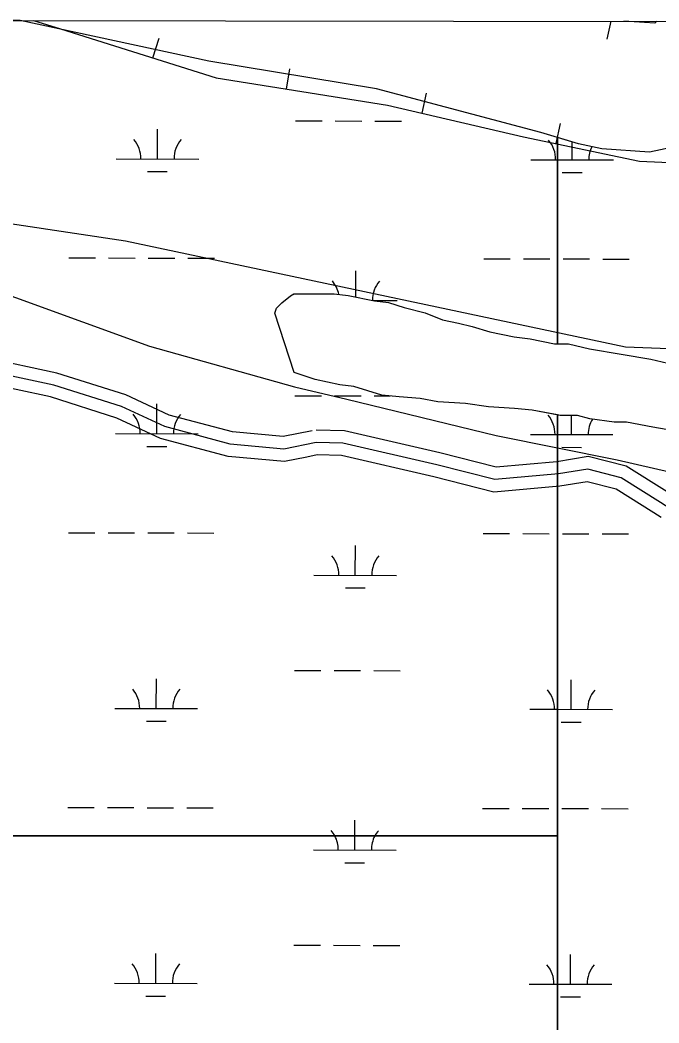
# Model space of a CAD drawing. Extents: x 3219052 to 3256913, y 800770 to 826146.
# Drawn here: x 3223821 to 3224594, y 823156 to 824370 of the extents above; entities that cross this region are included whole.
import ezdxf

# ---------------------------------------------------------------- set-up
doc = ezdxf.new("R2010")
doc.units = 0
for name, color, linetype in [('V-BORW-LINE', 7, 'Continuous'), ('V-GRID-FRAM', 7, 'Continuous'), ('V-ROAD-CNTR', 7, 'Continuous'), ('V-SITE-VEGE', 7, 'Continuous'), ('V-TOPO-SHOR', 7, 'Continuous'), ('V-WETL-SWMP', 7, 'Continuous')]:
    doc.layers.add(name, color=color, linetype=linetype)

msp = doc.modelspace()

# ---------------------------------------------------------------- linework, layer by layer
at = {"layer": 'V-BORW-LINE'}
for p, q in [((3224536, 824368.6), (3224531, 824347.1)), ((3223981.7, 824324.3), (3223989.3, 824348.1)), ((3224143.5, 824286.5), (3224147.5, 824311.2)), ((3224307.5, 824257.3), (3224313.1, 824281.7)), ((3224470, 824220.5), (3224475.1, 824245))]:
    msp.add_line(p, q, dxfattribs=at)
for points in [[(3223837.3, 824369.4), (3223870.2, 824359.4), (3224058.3, 824300.1), (3224265.9, 824267), (3224430.5, 824228.9), (3224570.7, 824199.3), (3224706.1, 824193.1), (3224793.7, 824160.4), (3224900.9, 824130), (3224961.2, 824114.4), (3225020.6, 824091.6), (3225045.3, 824057.5), (3225056.5, 824020.2), (3225064.5, 824013.4), (3225071.9, 824020.4)], [(3224591.6, 824368.6), (3224589.4, 824366.5), (3224551.9, 824368.6)], [(3224551.9, 824368.6), (3224551.9, 824368.6)], [(3224551.9, 824368.6), (3224551.9, 824368.6)]]:
    msp.add_lwpolyline(points, dxfattribs=at)
at = {"layer": 'V-GRID-FRAM'}
msp.add_lwpolyline([(3223248.6, 824370.1), (3254658.5, 824333.6), (3254645.2, 806146.9), (3223219.5, 806183.5), (3223248.6, 824370.1)], dxfattribs=at)
at = {"layer": 'V-ROAD-CNTR'}
for points in [[(3224174.4, 823873), (3224139.7, 823865.9), (3224078, 823871.6), (3224001.4, 823892), (3223949.2, 823916.3), (3223865.6, 823942.8), (3223779.3, 823961.3), (3223655.5, 823975.2), (3223529.4, 823999.9), (3223446.2, 824014.7), (3223378.7, 824051.7), (3223307, 824074.4), (3223246, 824098.3)], [(3224168, 823841.1), (3224141.3, 823835.6), (3224072.8, 823841.9), (3223991.2, 823863.7), (3223938.3, 823888.3), (3223857.9, 823913.8), (3223774.4, 823931.6), (3223651, 823945.6), (3223523.9, 823970.4), (3223436.1, 823986), (3223366.9, 824024), (3223297, 824046.1), (3223246, 824066.1)], [(3224995.9, 823717.3), (3224983.3, 823728.4), (3224963.4, 823725.9), (3224894, 823718.2), (3224836.1, 823721.9), (3224776.3, 823725), (3224739, 823725.2), (3224688, 823735.4), (3224636.8, 823759.7), (3224596.1, 823786.2), (3224548.6, 823816.1), (3224508, 823826.5), (3224472.5, 823820.6), (3224395.8, 823813.9), (3224325.5, 823831.7), (3224211.8, 823857.8), (3224179.3, 823858.7), (3224140.5, 823850.8), (3224075.4, 823856.8), (3223996.3, 823877.9), (3223943.8, 823902.3), (3223861.8, 823928.3), (3223776.9, 823946.4)], [(3224820.2, 823737.7), (3224776.7, 823740), (3224740.5, 823740.2), (3224692.8, 823749.8), (3224644.1, 823772.9), (3224604.1, 823798.9), (3224554.6, 823830.1), (3224508.6, 823841.8), (3224470.6, 823835.5), (3224397.1, 823829), (3224329, 823846.3), (3224213.8, 823872.8), (3224179.5, 823873.7)], [(3224596.8, 823767.9), (3224588, 823773.6), (3224542.6, 823802.2), (3224507.3, 823811.2), (3224474.4, 823805.7), (3224394.6, 823798.7), (3224321.9, 823817.1), (3224209.9, 823842.9), (3224180.6, 823843.7), (3224168, 823841.1)]]:
    msp.add_lwpolyline(points, dxfattribs=at)
at = {"layer": 'V-SITE-VEGE'}
for p, q in [((3224049.4, 824320.3), (3223821.1, 824369.4)), ((3224252.5, 824286.8), (3224049.4, 824320.3)), ((3224451.2, 824233.8), (3224252.5, 824286.8)), ((3224496.7, 824220.4), (3224451.2, 824233.8)), ((3224525, 824214.2), (3224496.7, 824220.4)), ((3224582.8, 824210.1), (3224525, 824214.2)), ((3224609.5, 824215.8), (3224582.8, 824210.1)), ((3224137.8, 824027.8), (3224148.4, 824036.3)), ((3224148.4, 824036.3), (3224152.6, 824038.5)), ((3224152.6, 824038.5), (3224201.2, 824038.6)), ((3224201.2, 824038.6), (3224218.2, 824036.6)), ((3224218.2, 824036.6), (3224249.9, 824030.3)), ((3224131.5, 824021.5), (3224137.8, 824027.8)), ((3224249.9, 824030.3), (3224266.8, 824028.3)), ((3224266.8, 824028.3), (3224285.9, 824022)), ((3224129.4, 824015.1), (3224131.5, 824021.5)), ((3224152.9, 823943.3), (3224129.4, 824015.1)), ((3224285.9, 824022), (3224311.3, 824015.7)), ((3224311.3, 824015.7), (3224332.5, 824007.3)), ((3224332.5, 824007.3), (3224351.5, 824003.2)), ((3224351.5, 824003.2), (3224368.4, 823999)), ((3224368.4, 823999), (3224389.6, 823992.7)), ((3224389.6, 823992.7), (3224419.2, 823986.5)), ((3224419.2, 823986.5), (3224438.3, 823984.4)), ((3224438.3, 823984.4), (3224467.9, 823978.2)), ((3224467.9, 823978.2), (3224484.8, 823978.3)), ((3224484.8, 823978.3), (3224510.2, 823972)), ((3224510.2, 823972), (3224548.3, 823965.8)), ((3224548.3, 823965.8), (3224584.3, 823959.6)), ((3224584.3, 823959.6), (3224611.8, 823953.3)), ((3224178.3, 823934.9), (3224152.9, 823943.3)), ((3224208, 823928.7), (3224178.3, 823934.9)), ((3224224.9, 823926.6), (3224208, 823928.7)), ((3224258.8, 823916.2), (3224224.9, 823926.6)), ((3224279.9, 823914.1), (3224258.8, 823916.2)), ((3224305.3, 823912.1), (3224279.9, 823914.1)), ((3224326.5, 823907.9), (3224305.3, 823912.1)), ((3224360.3, 823905.9), (3224326.5, 823907.9)), ((3224387.8, 823901.8), (3224360.3, 823905.9)), ((3224419.5, 823899.8), (3224387.8, 823901.8)), ((3224440.7, 823897.8), (3224419.5, 823899.8)), ((3224474.5, 823891.5), (3224440.7, 823897.8)), ((3224495.7, 823891.6), (3224474.5, 823891.5)), ((3224510.5, 823887.4), (3224495.7, 823891.6)), ((3224540.1, 823883.3), (3224510.5, 823887.4)), ((3224554.9, 823883.3), (3224540.1, 823883.3)), ((3224586.7, 823877.1), (3224554.9, 823883.3)), ((3224612.1, 823873), (3224586.7, 823877.1))]:
    msp.add_line(p, q, dxfattribs=at)
at = {"layer": 'V-TOPO-SHOR'}
for points in [[(3224609.5, 824215.8), (3224582.8, 824210.1), (3224525, 824214.2), (3224496.7, 824220.4), (3224451.2, 824233.8), (3224252.5, 824286.8), (3224049.4, 824320.3), (3223821.1, 824369.4)], [(3224216.5, 823911.1), (3224397.2, 823867.3), (3224543.6, 823837.7), (3224758.2, 823788.4), (3224865.5, 823778.4), (3224963.1, 823768.5), (3225021.7, 823768.4), (3225041.3, 823807.4), (3225021.9, 823866), (3224963.4, 823914.9), (3224817.1, 823964), (3224553.6, 823974.3), (3223948.8, 824102.4), (3223685.4, 824142), (3223607.3, 824152), (3223636.5, 824112.9), (3223734, 824063.9), (3223977.8, 823975.5), (3224153.4, 823926.3), (3224216.5, 823911.1)]]:
    msp.add_lwpolyline(points, dxfattribs=at)
at = {"layer": 'V-WETL-SWMP'}
for p, q in [((3223821.1, 824369.4), (3223248.6, 824370.1)), ((3224049.4, 824320.3), (3223821.1, 824369.4)), ((3224252.5, 824286.8), (3224049.4, 824320.3)), ((3224451.2, 824233.8), (3224252.5, 824286.8)), ((3224154.5, 824248.1), (3224186.5, 824248)), ((3224202.5, 824248), (3224234.5, 824247.9)), ((3224250.5, 824247.9), (3224282.5, 824247.8)), ((3223987.4, 824202), (3223987.5, 824238)), ((3224471.4, 824227.9), (3224451.2, 824233.8)), ((3224471.4, 823978.2), (3224471.4, 824227.9)), ((3224496.7, 824220.4), (3224471.4, 824227.8)), ((3224471.4, 824227.8), (3224471.4, 823978.2)), ((3224489.3, 824201), (3224489.3, 824222.6)), ((3224525, 824214.2), (3224496.7, 824220.4)), ((3224582.8, 824210.1), (3224525, 824214.2)), ((3224609.5, 824215.8), (3224582.8, 824210.1)), ((3223937.4, 824202.1), (3224037.4, 824201.9)), ((3224439.3, 824201.1), (3224471.4, 824201)), ((3224471.4, 824201), (3224539.3, 824200.9)), ((3223975.3, 824186.6), (3223999.3, 824186.6)), ((3224477.2, 824185.6), (3224501.2, 824185.5)), ((3223880.3, 824082.2), (3223912.3, 824082.1)), ((3223928.3, 824082.1), (3223960.3, 824082)), ((3223976.3, 824082), (3224008.3, 824081.9)), ((3224024.3, 824081.9), (3224056.3, 824081.8)), ((3224382.2, 824081.1), (3224414.2, 824081.1)), ((3224430.2, 824081), (3224462.2, 824081)), ((3224478.2, 824080.9), (3224510.2, 824080.9)), ((3224526.2, 824080.8), (3224558.2, 824080.8)), ((3224227.5, 824034.7), (3224227.6, 824066.7)), ((3224137.8, 824027.8), (3224148.4, 824036.3)), ((3224148.4, 824036.3), (3224152.6, 824038.4)), ((3224152.6, 824038.4), (3224201.2, 824038.6)), ((3224201.2, 824038.6), (3224218.2, 824036.6)), ((3224218.2, 824036.6), (3224249.9, 824030.3)), ((3224131.5, 824021.5), (3224137.8, 824027.8)), ((3224248.2, 824030.7), (3224277.5, 824030.6)), ((3224249.9, 824030.3), (3224266.8, 824028.3)), ((3224266.8, 824028.3), (3224285.9, 824022)), ((3224129.4, 824015.1), (3224131.5, 824021.5)), ((3224152.9, 823943.3), (3224129.4, 824015.1)), ((3224285.9, 824022), (3224311.3, 824015.7)), ((3224311.3, 824015.7), (3224332.5, 824007.3)), ((3224332.5, 824007.3), (3224351.5, 824003.2)), ((3224351.5, 824003.2), (3224368.4, 823999)), ((3224368.4, 823999), (3224389.6, 823992.7)), ((3224389.6, 823992.7), (3224419.2, 823986.5)), ((3224419.2, 823986.5), (3224438.3, 823984.4)), ((3224438.3, 823984.4), (3224467.9, 823978.2)), ((3224467.9, 823978.2), (3224471.4, 823978.2)), ((3224471.4, 823978.2), (3224484.8, 823978.3)), ((3224484.8, 823978.3), (3224510.2, 823972)), ((3224510.2, 823972), (3224548.3, 823965.8)), ((3224548.3, 823965.8), (3224584.3, 823959.6)), ((3224584.3, 823959.6), (3224611.8, 823953.3)), ((3224178.3, 823934.9), (3224152.9, 823943.3)), ((3224208, 823928.7), (3224178.3, 823934.9)), ((3224224.9, 823926.6), (3224208, 823928.7)), ((3224258.8, 823916.2), (3224224.9, 823926.6)), ((3224153.8, 823915.4), (3224185.8, 823915.4)), ((3224201.8, 823915.3), (3224233.8, 823915.3)), ((3224249.8, 823915.2), (3224268.8, 823915.2)), ((3224279.9, 823914.1), (3224258.8, 823916.2)), ((3223986.7, 823869.4), (3223986.8, 823905.4)), ((3224305.3, 823912.1), (3224279.9, 823914.1)), ((3224326.5, 823907.9), (3224305.3, 823912.1)), ((3224360.3, 823905.9), (3224326.5, 823907.9)), ((3224387.8, 823901.8), (3224360.3, 823905.9)), ((3224419.5, 823899.8), (3224387.8, 823901.8)), ((3224440.7, 823897.8), (3224419.5, 823899.8)), ((3224471.4, 823892.1), (3224440.7, 823897.8)), ((3224474.5, 823891.5), (3224471.4, 823892.1)), ((3224471.4, 823892.1), (3224471.4, 822854.9)), ((3224471.4, 823382.4), (3224471.4, 823892.1)), ((3224495.7, 823891.6), (3224474.5, 823891.5)), ((3224488.6, 823868.3), (3224488.6, 823891.6)), ((3224510.5, 823887.4), (3224495.7, 823891.6)), ((3224540.1, 823883.3), (3224510.5, 823887.4)), ((3224554.9, 823883.3), (3224540.1, 823883.3)), ((3224586.7, 823877.1), (3224554.9, 823883.3)), ((3223936.7, 823869.5), (3224036.7, 823869.2)), ((3224438.6, 823868.4), (3224471.4, 823868.3)), ((3224471.4, 823868.3), (3224538.6, 823868.2)), ((3224612.1, 823873), (3224586.7, 823877.1)), ((3223974.6, 823853.9), (3223998.6, 823853.9)), ((3224476.6, 823852.9), (3224500.6, 823852.8)), ((3223879.6, 823749.5), (3223911.6, 823749.4)), ((3223927.6, 823749.4), (3223959.6, 823749.3)), ((3223975.6, 823749.3), (3224007.6, 823749.2)), ((3224023.6, 823749.2), (3224055.6, 823749.1)), ((3224381.5, 823748.5), (3224413.5, 823748.4)), ((3224429.5, 823748.4), (3224461.5, 823748.3)), ((3224477.5, 823748.2), (3224509.5, 823748.2)), ((3224525.5, 823748.1), (3224557.5, 823748.1)), ((3224226.8, 823698), (3224226.9, 823734)), ((3224176.8, 823698.1), (3224276.8, 823697.9)), ((3224214.8, 823682.6), (3224238.8, 823682.6)), ((3224153.1, 823582.8), (3224185.1, 823582.7)), ((3224201.1, 823582.7), (3224233.1, 823582.6)), ((3224249.1, 823582.6), (3224281.1, 823582.5)), ((3223986, 823536.7), (3223986.1, 823572.7)), ((3224487.9, 823535.6), (3224488, 823571.6)), ((3223936, 823536.8), (3224036, 823536.6)), ((3224437.9, 823535.7), (3224471.4, 823535.7)), ((3224471.4, 823535.7), (3224537.9, 823535.5)), ((3223974, 823521.3), (3223998, 823521.2)), ((3224475.9, 823520.2), (3224499.9, 823520.2)), ((3223878.9, 823416.8), (3223910.9, 823416.8)), ((3223926.9, 823416.7), (3223958.9, 823416.7)), ((3223974.9, 823416.6), (3224006.9, 823416.6)), ((3224022.9, 823416.5), (3224054.9, 823416.5)), ((3224380.8, 823415.8), (3224412.8, 823415.7)), ((3224428.8, 823415.7), (3224460.8, 823415.6)), ((3224476.8, 823415.6), (3224508.8, 823415.5)), ((3224524.8, 823415.5), (3224556.8, 823415.4)), ((3224226.1, 823382.4), (3224226.2, 823401.4)), ((3223247, 823382.4), (3224471.4, 823382.4)), ((3224471.4, 823382.4), (3223247, 823382.4)), ((3224226.1, 823365.4), (3224226.2, 823382.4)), ((3224471.4, 822854.9), (3224471.4, 823382.4)), ((3224176.1, 823365.5), (3224276.1, 823365.3)), ((3224214.1, 823350), (3224238.1, 823349.9)), ((3224152.5, 823250.1), (3224184.5, 823250)), ((3224200.5, 823250), (3224232.5, 823249.9)), ((3224248.5, 823249.9), (3224280.5, 823249.8)), ((3223985.3, 823204), (3223985.4, 823240)), ((3224487.2, 823202.9), (3224487.3, 823238.9)), ((3223935.3, 823204.1), (3224035.3, 823203.9)), ((3224437.2, 823203.1), (3224471.4, 823203)), ((3224471.4, 823203), (3224537.2, 823202.8)), ((3223973.3, 823188.6), (3223997.3, 823188.5)), ((3224475.2, 823187.5), (3224499.2, 823187.5))]:
    msp.add_line(p, q, dxfattribs=at)
for centre, start, end in [((3223932.1, 824202.6), 359.1081, 40.6518), ((3224042.6, 824202.4), 139.1081, 180.6517), ((3224434, 824201.6), 359.1081, 40.6518), ((3224544.5, 824201.3), 153.898, 180.6517), ((3224172.3, 824031.3), 10.8463, 40.6518), ((3224282.7, 824031.1), 139.1081, 180.4387), ((3223931.4, 823869.9), 359.1081, 40.6518), ((3224041.9, 823869.7), 139.1081, 180.6517), ((3224433.3, 823868.9), 359.1081, 40.6518), ((3224543.8, 823868.7), 148.6907, 180.6517), ((3224171.6, 823698.6), 359.1081, 40.6518), ((3224282, 823698.4), 139.1081, 180.6517), ((3223930.7, 823537.3), 359.1081, 40.6518), ((3224041.2, 823537), 139.1081, 180.6517), ((3224432.6, 823536.2), 359.1081, 40.6518), ((3224543.1, 823536), 139.1081, 180.6517), ((3224170.9, 823366), 27.8238, 40.6518), ((3224170.9, 823366), 359.1081, 27.8272), ((3224281.4, 823365.7), 151.7463, 180.6517), ((3224281.3, 823365.7), 139.1081, 151.7498), ((3223930.1, 823204.6), 359.1081, 40.6518), ((3224040.6, 823204.4), 139.1081, 180.6517), ((3224432, 823203.5), 359.1081, 40.6518), ((3224542.4, 823203.3), 139.1081, 180.6517)]:
    msp.add_arc(centre, 35.2, start, end, dxfattribs=at)

doc.saveas('drawing.dxf')
